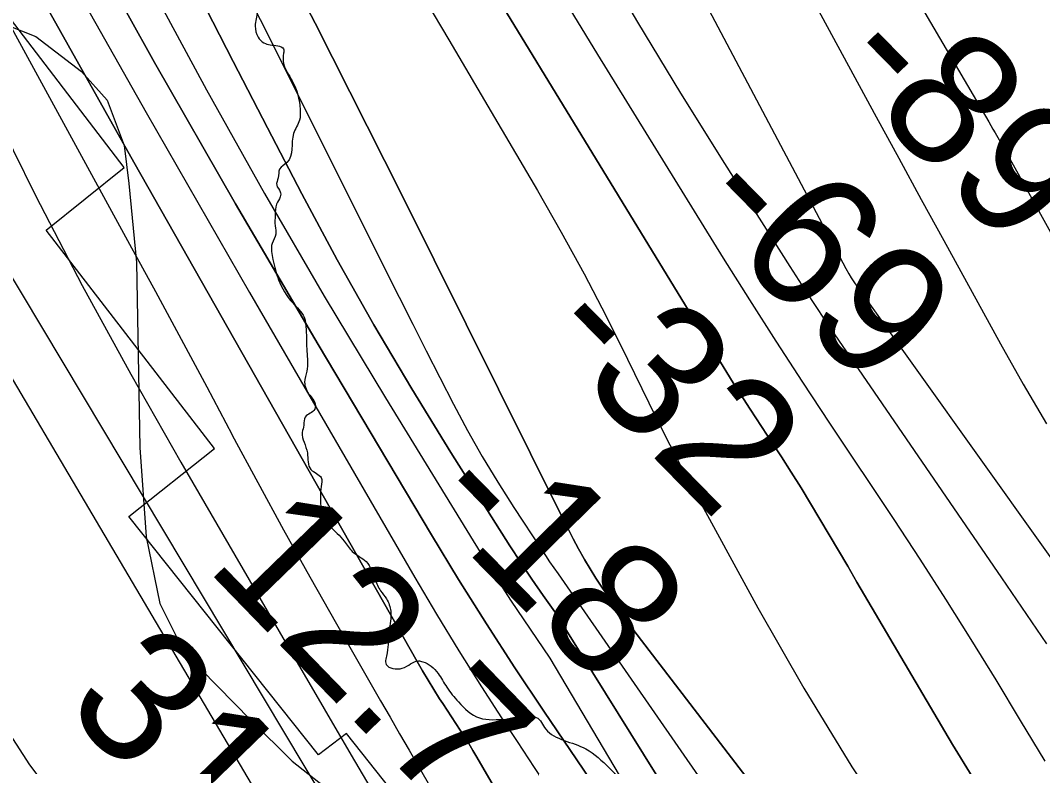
# Model space of a CAD drawing. Extents: x 3297772 to 3335630, y 634068 to 659439.
# Drawn here: x 3312939 to 3313452, y 651184 to 651558 of the extents above; entities that cross this region are included whole.
import ezdxf

# ---------------------------------------------------------------- set-up
doc = ezdxf.new("R2010")
doc.units = 0
for name, color, linetype in [('V-RIVR-EDGE', 7, 'Continuous'), ('V-RIVR-RANG', 7, 'Continuous'), ('V-RRAP-RVMT', 7, 'Continuous'), ('V-SITE-VEGE', 7, 'Continuous'), ('V-TOPO-DPTH', 7, 'Continuous'), ('V-TOPO-MAJR', 7, 'Continuous'), ('V-TOPO-MINR', 7, 'Continuous'), ('V-TOPO-WATR', 7, 'Continuous')]:
    doc.layers.add(name, color=color, linetype=linetype)

msp = doc.modelspace()

# ---------------------------------------------------------------- linework, layer by layer
at = {"layer": 'V-RIVR-EDGE'}
msp.add_spline([(3312996.82, 651666.65), (3313006.29, 651660.39), (3313007.37, 651654.9), (3313012.45, 651639.17), (3313016.07, 651625.64), (3313021.17, 651620.51), (3313026.29, 651617.93), (3313035.42, 651615.72), (3313042.35, 651611.31), (3313048.17, 651598.51), (3313055.45, 651584.96), (3313057.97, 651568.14), (3313057.95, 651562.29), (3313056.84, 651554.98), (3313058.28, 651549.5), (3313061.2, 651546.57), (3313068.14, 651545.09), (3313071.06, 651543.62), (3313071.06, 651541.42), (3313071.05, 651536.31), (3313075.41, 651527.52), (3313079.4, 651513.26), (3313079.02, 651507.77), (3313076.08, 651501.2), (3313072.75, 651486.59), (3313069.09, 651483.31), (3313068.35, 651478.92), (3313067.61, 651475.27), (3313069.42, 651471.97), (3313069.42, 651469.41), (3313067.58, 651465.76), (3313066.84, 651460.28), (3313066.82, 651454.8), (3313067.18, 651450.78), (3313065.34, 651446.03), (3313065.69, 651437.99), (3313068.58, 651427.74), (3313075.5, 651416.4), (3313081.33, 651409.07), (3313082.41, 651402.85), (3313082.75, 651391.89), (3313082.73, 651382.02), (3313081.62, 651376.54), (3313084.16, 651369.95), (3313086.71, 651366.29), (3313086.7, 651363), (3313081.94, 651358.99), (3313081.2, 651354.97), (3313080.46, 651351.32), (3313082.99, 651341.07), (3313084.8, 651332.66), (3313089.91, 651328.63), (3313089.9, 651324.24), (3313089.52, 651319.12), (3313090.23, 651311.81), (3313094.23, 651304.49), (3313101.53, 651296.8), (3313105.53, 651291.67), (3313112.47, 651286.53), (3313116.83, 651277.75), (3313119.74, 651271.89), (3313122.66, 651267.87), (3313124.83, 651261.65), (3313124.08, 651251.78), (3313122.95, 651240.81), (3313122.57, 651234.97), (3313130.61, 651233.12), (3313138.66, 651236.75), (3313140.86, 651236.38), (3313148.52, 651230.52), (3313152.89, 651223.56), (3313158.72, 651216.23), (3313169.3, 651208.17), (3313182.82, 651207.4), (3313190.5, 651207.38), (3313195.98, 651208.47), (3313197.81, 651208.46), (3313200.36, 651205.9), (3313202.55, 651202.6), (3313222.63, 651192.68), (3313234.3, 651183.15), (3313244.88, 651172.16), (3313260.56, 651158.23), (3313268.24, 651158.21), (3313279.91, 651148.31), (3313291.57, 651131.83), (3313297.74, 651115.73), (3313306.46, 651091.95), (3313309.71, 651075.86), (3313316.25, 651061.58), (3313324.63, 651050.6), (3313333.02, 651043.26), (3313344.7, 651034.1), (3313352.35, 651022.75), (3313355.24, 651009.94), (3313357.76, 650993.85), (3313363.57, 650980.31), (3313375.22, 650960.91), (3313383.6, 650949.92), (3313385.78, 650942.61), (3313385.76, 650933.47), (3313386.46, 650921.04), (3313390.1, 650914.82), (3313400.67, 650903.09), (3313412.7, 650891), (3313426.92, 650877.07), (3313429.47, 650873.05), (3313434.21, 650867.55), (3313436.75, 650859.87), (3313438.55, 650848.53), (3313438.15, 650833.91), (3313438.13, 650825.87), (3313439.92, 650813.07), (3313442.82, 650803.19), (3313445, 650796.97), (3313446.09, 650791.85), (3313446.07, 650787.1), (3313444.59, 650779.79), (3313440.19, 650771.03), (3313437.25, 650765.19), (3313436.87, 650760.8), (3313438.31, 650752.03), (3313438.29, 650742.52), (3313443.73, 650726.06), (3313457.57, 650705.55), (3313470.69, 650689.44), (3313472.87, 650683.95), (3313472.86, 650681.76), (3313476.87, 650677.36), (3313479.06, 650672.6), (3313479.04, 650667.48), (3313477.2, 650660.91), (3313475.72, 650652.87), (3313474.24, 650645.93), (3313475.67, 650635.32), (3313483.68, 650621.78), (3313496.07, 650606.4), (3313508.47, 650591.74), (3313517.94, 650579.29), (3313524.87, 650573.06), (3313535.46, 650569.74), (3313542.77, 650569.36), (3313550.09, 650570.44), (3313559.59, 650568.59), (3313571.27, 650564.54), (3313580.77, 650561.22), (3313596.1, 650550.95), (3313605.21, 650541.42), (3313609.96, 650538.85), (3313616.18, 650540.3), (3313626.39, 650533.33), (3313631.13, 650527.1), (3313638.05, 650516.12), (3313642.39, 650497.1), (3313647.8, 650470.04), (3313651.42, 650454.31), (3313651.41, 650450.29), (3313656.52, 650448.08), (3313664.19, 650444.04), (3313674.76, 650432.32), (3313685.69, 650415.11), (3313690.41, 650402.67), (3313697.7, 650396.44), (3313713.77, 650387.99), (3313732.01, 650372.96), (3313748.79, 650360.49), (3313755.73, 650356.81), (3313761.57, 650356.07), (3313772.91, 650358.6), (3313783.15, 650361.5), (3313797.78, 650361.83), (3313816.06, 650362.51), (3313831.4, 650359.55), (3313844.55, 650355.13), (3313851.11, 650348.17), (3313858.03, 650336.46), (3313862.04, 650333.16), (3313872.99, 650323.63), (3313883.91, 650308.25), (3313888.64, 650299.46), (3313892.25, 650280.81), (3313895.9, 650275.32), (3313905.01, 650263.96), (3313916.66, 650247.48), (3313928.33, 650233.56), (3313935.96, 650216.73), (3313941.78, 650205.38), (3313947.97, 650195.86), (3313954.15, 650182.32), (3313969.08, 650155.6), (3313979.26, 650134.01), (3313988.72, 650116.44), (3313994.56, 650112.04), (3313999.3, 650110.56), (3314007.69, 650100.31), (3314014.97, 650090.05), (3314025.18, 650080.52), (3314030.27, 650067.35), (3314037.89, 650043.94), (3314045.17, 650032.59), (3314055.38, 650023.79), (3314067.42, 650012.79), (3314076.89, 649997.42), (3314085.63, 649983.5), (3314095.83, 649969.95), (3314102.39, 649962.63), (3314118.42, 649941.39), (3314136.65, 649921.97), (3314150.14, 649909.14), (3314164, 649893.39), (3314175.28, 649875.45), (3314189.86, 649857.13), (3314221.93, 649816.48), (3314225.93, 649808.79), (3314239.05, 649790.85), (3314256.91, 649772.53), (3314263.84, 649765.2), (3314266.76, 649765.19), (3314273.71, 649766.27), (3314278.46, 649765.53), (3314289.42, 649760.75), (3314305.48, 649751.57), (3314323, 649742.02), (3314336.87, 649731.75)], degree=3, dxfattribs=at)
at = {"layer": 'V-RRAP-RVMT'}
for p, q in [((3312991.16, 651484.05), (3312906.22, 651595.06)), ((3312952.02, 651452.63), (3312991.16, 651484.05)), ((3313036.39, 651343.29), (3312952.02, 651452.63)), ((3312993.47, 651309.21), (3313036.39, 651343.29)), ((3313088.63, 651189.7), (3312993.47, 651309.21)), ((3313102.57, 651200.31), (3313088.63, 651189.7)), ((3313191.43, 651089.31), (3313102.57, 651200.31))]:
    msp.add_line(p, q, dxfattribs=at)
at = {"layer": 'V-SITE-VEGE'}
for points in [[(3312931.65, 651555.81), (3312946.87, 651549.76), (3312969.72, 651532.31), (3312982.67, 651517.89), (3312991.08, 651495.09), (3312993.4, 651476.08), (3312997.27, 651436.55), (3312998.96, 651343.78), (3313002.09, 651298.92), (3313009, 651265.47), (3313021.21, 651241.16), (3313054.73, 651207), (3313075.31, 651186.51), (3313096.63, 651169.82)], [(3312966.62, 651154.37), (3312943.75, 651184.74), (3312925.45, 651212.84)]]:
    msp.add_lwpolyline(points, dxfattribs=at)
at = {"layer": 'V-TOPO-DPTH'}
for points in [[(3312787.11, 652098.48), (3312949.83, 651810.77), (3312996.58, 651726.54), (3313042.41, 651641.83), (3313086.88, 651556.4), (3313130.44, 651470.48), (3313211.14, 651308.1), (3313213.7, 651303.03), (3313216.32, 651297.99), (3313219.01, 651292.99), (3313221.76, 651288.01), (3313222.02, 651287.55), (3313224.75, 651282.88), (3313227.59, 651278.28), (3313230.6, 651273.79), (3313233.72, 651269.37), (3313236.93, 651265.02), (3313240.16, 651260.68), (3313243.43, 651256.36), (3313246.71, 651252.05), (3313367.3, 651094.97), (3313624.72, 650727.21)], [(3313624.72, 650727.21), (3313367.3, 651094.97), (3313246.71, 651252.05), (3313243.43, 651256.36), (3313240.16, 651260.68), (3313236.93, 651265.02), (3313233.72, 651269.37), (3313230.6, 651273.79), (3313227.59, 651278.28), (3313224.75, 651282.88), (3313222.02, 651287.55), (3313221.76, 651288.01), (3313219.01, 651292.99), (3313216.32, 651297.99), (3313213.7, 651303.03), (3313211.14, 651308.1), (3313130.44, 651470.48), (3313086.88, 651556.4), (3313042.41, 651641.83), (3312996.58, 651726.54), (3312949.83, 651810.77), (3312787.11, 652098.48)], [(3313466.77, 651099.57), (3313436.02, 651146.76), (3313406.51, 651194.79), (3313358.61, 651276.3), (3313353.97, 651284.2), (3313349.33, 651292.1), (3313344.68, 651300), (3313340.04, 651307.89), (3313335.33, 651315.75), (3313330.56, 651323.57), (3313325.67, 651331.31), (3313320.7, 651339.01), (3313313.56, 651349.9), (3313305.03, 651363.04), (3313296.59, 651376.24), (3313288.27, 651389.52), (3313280.04, 651402.86), (3313117.99, 651668.11), (3313071.19, 651746.44), (3313025.43, 651825.36), (3312981.25, 651905.17)], [(3313466.77, 651099.57), (3313436.02, 651146.76), (3313406.51, 651194.79), (3313358.61, 651276.3), (3313353.97, 651284.2), (3313349.33, 651292.1), (3313344.68, 651300), (3313340.04, 651307.89), (3313335.33, 651315.75), (3313330.56, 651323.57), (3313325.67, 651331.31), (3313320.7, 651339.01), (3313313.56, 651349.9), (3313305.03, 651363.04), (3313296.59, 651376.24), (3313288.27, 651389.52), (3313280.04, 651402.86), (3313117.99, 651668.11), (3313071.19, 651746.44), (3313025.43, 651825.36), (3312981.25, 651905.17)], [(3312940.55, 651901.61), (3313084.23, 651664.61), (3313107.59, 651625.88), (3313130.83, 651587.09), (3313153.91, 651548.2), (3313176.88, 651509.24), (3313198.39, 651472.56), (3313210.26, 651451.76), (3313221.8, 651430.77), (3313232.84, 651409.52), (3313243.54, 651388.1), (3313254.18, 651366.15), (3313259.38, 651355.6), (3313264.69, 651345.1), (3313270.14, 651334.67), (3313275.7, 651324.3), (3313308.85, 651263.42), (3313331.89, 651223.18), (3313356.05, 651183.65), (3313381.87, 651145.19), (3313408.8, 651107.44), (3313409.44, 651106.59), (3313437.64, 651069.04), (3313465.99, 651031.6)], [(3312940.55, 651901.61), (3313084.23, 651664.61), (3313107.59, 651625.88), (3313130.83, 651587.09), (3313153.91, 651548.2), (3313176.88, 651509.24), (3313198.39, 651472.56), (3313210.26, 651451.76), (3313221.8, 651430.77), (3313232.84, 651409.52), (3313243.54, 651388.1), (3313254.18, 651366.15), (3313259.38, 651355.6), (3313264.69, 651345.1), (3313270.14, 651334.67), (3313275.7, 651324.3), (3313308.85, 651263.42), (3313331.89, 651223.18), (3313356.05, 651183.65), (3313381.87, 651145.19), (3313408.8, 651107.44), (3313409.44, 651106.59), (3313437.64, 651069.04), (3313465.99, 651031.6)], [(3313575.57, 650670.18), (3313207.07, 651261.31), (3313201.27, 651269.49), (3313195.58, 651277.74), (3313190.03, 651286.1), (3313184.59, 651294.52), (3313154.96, 651341.27), (3313135.33, 651373.12), (3313116.26, 651405.28), (3313098, 651437.91), (3313080.29, 651470.86), (3313063.04, 651504.07), (3313045.86, 651537.32), (3313028.79, 651570.62), (3313011.78, 651603.95), (3312978.41, 651669.63), (3312944.88, 651735.9), (3312911.52, 651802.24), (3312878.41, 651868.71)], [(3312878.41, 651868.71), (3312911.52, 651802.24), (3312944.88, 651735.9), (3312978.41, 651669.63), (3313011.78, 651603.95), (3313028.79, 651570.62), (3313045.86, 651537.32), (3313063.04, 651504.07), (3313080.29, 651470.86), (3313098, 651437.91), (3313116.26, 651405.28), (3313135.33, 651373.12), (3313154.96, 651341.27), (3313184.59, 651294.52), (3313190.03, 651286.1), (3313195.58, 651277.74), (3313201.27, 651269.49), (3313207.07, 651261.31), (3313575.57, 650670.18)], [(3313488.85, 650636.14), (3313167.97, 651188.46), (3313165.97, 651191.91), (3313163.92, 651195.33), (3313161.8, 651198.7), (3313159.62, 651202.04), (3313157.42, 651205.36), (3313155.22, 651208.69), (3313153.05, 651212.03), (3313150.88, 651215.38), (3313149.31, 651217.82), (3313146.41, 651222.42), (3313143.56, 651227.05), (3313140.79, 651231.72), (3313138.06, 651236.43), (3312996.03, 651486.8), (3312944.72, 651578.44), (3312894.1, 651670.46), (3312844.52, 651763.04), (3312795.63, 651855.99)], [(3313536.03, 650634.82), (3313240.24, 651154.41), (3313224.79, 651177.23), (3313201.57, 651211.49), (3313187.03, 651233.34), (3313172.75, 651255.34), (3313158.86, 651277.6), (3313145.23, 651300.02), (3313088.38, 651395.36), (3313047.03, 651465.86), (3313006.34, 651536.74), (3312966.67, 651608.19), (3312927.68, 651680.02), (3312865.91, 651795.75), (3312851.63, 651822.59), (3312837.38, 651849.45)], [(3312837.38, 651849.45), (3312851.63, 651822.59), (3312865.91, 651795.75), (3312927.68, 651680.02), (3312966.67, 651608.19), (3313006.34, 651536.74), (3313047.03, 651465.86), (3313088.38, 651395.36), (3313145.23, 651300.02), (3313158.86, 651277.6), (3313172.75, 651255.34), (3313187.03, 651233.34), (3313201.57, 651211.49), (3313224.79, 651177.23), (3313240.24, 651154.41), (3313536.03, 650634.82)]]:
    msp.add_lwpolyline(points, dxfattribs=at)
at = {"layer": 'V-TOPO-MAJR'}
for points in [[(3313453.01, 651186.51), (3313440.68, 651206.89), (3313428.34, 651227.28), (3313415.88, 651247.58), (3313403.23, 651267.77), (3313390.31, 651287.78), (3313377.21, 651307.68), (3313344.99, 651355.88), (3313331.42, 651376.43), (3313318, 651397.07), (3313304.8, 651417.85), (3313291.74, 651438.73), (3313228.72, 651540.76), (3313184.7, 651612.98), (3313141.24, 651685.54), (3313098.63, 651758.59), (3313056.6, 651831.99), (3312877.88, 652148.31)], [(3312725.67, 651857.37), (3312739.09, 651830.53), (3312752.32, 651803.61), (3312765.24, 651776.54), (3312777.71, 651749.26), (3312789.86, 651721.83), (3312816.02, 651661.45), (3312842.05, 651604.25), (3312869.46, 651547.74), (3312898.92, 651492.29), (3312929.76, 651437.53), (3313455.01, 650559.53)]]:
    msp.add_lwpolyline(points, dxfattribs=at)
at = {"layer": 'V-TOPO-MINR'}
for points in [[(3312787.11, 652098.48), (3312949.83, 651810.77), (3312996.58, 651726.54), (3313042.41, 651641.83), (3313086.88, 651556.4), (3313130.44, 651470.48), (3313211.14, 651308.1), (3313213.7, 651303.03), (3313216.32, 651297.99), (3313219.01, 651292.99), (3313221.76, 651288.01), (3313222.02, 651287.55), (3313224.75, 651282.88), (3313227.59, 651278.28), (3313230.6, 651273.79), (3313233.72, 651269.37), (3313236.93, 651265.02), (3313240.16, 651260.68), (3313243.43, 651256.36), (3313246.71, 651252.05), (3313367.3, 651094.97), (3313624.72, 650727.21)], [(3312728.16, 652011.35), (3312850.68, 651784.49), (3312900.53, 651693.2), (3312950.93, 651602.21), (3313002.16, 651511.69), (3313053.96, 651421.49), (3313136.91, 651278.53), (3313147.8, 651260.13), (3313158.89, 651241.86), (3313170.3, 651223.78), (3313181.92, 651205.84), (3313188.12, 651196.43), (3313196.8, 651183.29), (3313205.5, 651170.16), (3313512.92, 650635.4)], [(3313129.94, 651937.58), (3313222.19, 651774.69), (3313250.78, 651723.87), (3313279.18, 651672.94), (3313307.28, 651621.85), (3313335.19, 651570.66), (3313368.27, 651509.57), (3313379.52, 651488.85), (3313390.79, 651468.14), (3313402.11, 651447.46), (3313413.46, 651426.79), (3313430.6, 651395.64), (3313441.95, 651375.56), (3313453.6, 651355.67)], [(3312673.16, 651908.28), (3312715.38, 651796.24), (3312741.17, 651732.83), (3312769.1, 651670.45), (3312800.23, 651609.6), (3312833.5, 651549.78), (3313066.86, 651154.68), (3313067.31, 651153.93), (3313068.64, 651151.67), (3313070.06, 651149.18), (3313070.35, 651147.31), (3313435.19, 650515.96), (3313444.39, 650503.82), (3313453.69, 650491.76)], [(3312981.25, 651905.17), (3313025.43, 651825.36), (3313071.19, 651746.44), (3313117.99, 651668.11), (3313280.04, 651402.86), (3313288.27, 651389.52), (3313296.59, 651376.24), (3313305.03, 651363.04), (3313313.56, 651349.9), (3313320.7, 651339.01), (3313325.67, 651331.31), (3313330.56, 651323.57), (3313335.33, 651315.75), (3313340.04, 651307.89), (3313344.68, 651300), (3313349.33, 651292.1), (3313353.97, 651284.2), (3313358.61, 651276.3), (3313406.51, 651194.79), (3313436.02, 651146.76), (3313466.77, 651099.57)], [(3312940.55, 651901.61), (3313084.23, 651664.61), (3313107.59, 651625.88), (3313130.83, 651587.09), (3313153.91, 651548.2), (3313176.88, 651509.24), (3313198.39, 651472.56), (3313210.26, 651451.76), (3313221.8, 651430.77), (3313232.84, 651409.52), (3313243.54, 651388.1), (3313254.18, 651366.15), (3313259.38, 651355.6), (3313264.69, 651345.1), (3313270.14, 651334.67), (3313275.7, 651324.3), (3313308.85, 651263.42), (3313331.89, 651223.18), (3313356.05, 651183.65), (3313381.87, 651145.19), (3313408.8, 651107.44), (3313409.44, 651106.59), (3313437.64, 651069.04), (3313465.99, 651031.6)], [(3312888.83, 651888.42), (3312932.23, 651806.29), (3312975.19, 651723.94), (3313017.5, 651641.25), (3313059.39, 651558.35), (3313129.09, 651419.04), (3313135.82, 651405.63), (3313142.59, 651392.24), (3313149.41, 651378.87), (3313156.26, 651365.52), (3313163.34, 651352.3), (3313170.69, 651339.24), (3313178.44, 651326.42), (3313186.47, 651313.75), (3313200.35, 651292.6), (3313202.4, 651289.53), (3313204.49, 651286.49), (3313206.64, 651283.48), (3313208.82, 651280.5), (3313642.09, 650655.49)], [(3312759.51, 651887.17), (3312796.56, 651814.03), (3312834.14, 651741.17), (3312872.53, 651668.73), (3312911.45, 651596.56), (3312993.87, 651445.75), (3313006.82, 651421.92), (3313019.72, 651398.05), (3313032.51, 651374.13), (3313045.24, 651350.18), (3313045.33, 651350.01), (3313058.09, 651326.18), (3313071.01, 651302.45), (3313084.19, 651278.85), (3313097.53, 651255.35), (3313114.98, 651224.99), (3313119.73, 651216.73), (3313124.47, 651208.48), (3313129.22, 651200.23), (3313133.97, 651191.98), (3313212.19, 651056.14), (3313495.96, 650595.2)], [(3312846.42, 651879.8), (3312870.67, 651832.06), (3312895.09, 651784.41), (3312919.71, 651736.86), (3312944.41, 651689.36), (3312969.25, 651641.92), (3312994.16, 651594.53), (3313004.18, 651575.54), (3313032.49, 651523.13), (3313061.47, 651471.09), (3313091.46, 651419.64), (3313122.14, 651368.57), (3313166.08, 651297), (3313175.41, 651282.09), (3313184.93, 651267.29), (3313194.7, 651252.67), (3313204.65, 651238.15), (3313572.23, 650618.04)], [(3313453.74, 651245.28), (3313431.31, 651278.44), (3313349.57, 651397.49), (3313343.35, 651406.65), (3313337.2, 651415.86), (3313331.14, 651425.13), (3313325.16, 651434.44), (3313292.37, 651486.05), (3313270.34, 651521.38), (3313248.72, 651556.95), (3313227.71, 651592.89), (3313207.11, 651629.07), (3313187.66, 651663.91), (3313157.76, 651717.76), (3313128.02, 651771.7), (3313098.53, 651825.77), (3313069.2, 651879.93)], [(3313208.08, 651876.02), (3313424.67, 651506.94), (3313426.81, 651503.3), (3313427.88, 651501.48), (3313429.92, 651498.01), (3313431.65, 651495.01), (3313432.78, 651493), (3313434.46, 651489.97), (3313509.2, 651355.23)], [(3312878.41, 651868.71), (3312911.52, 651802.24), (3312944.88, 651735.9), (3312978.41, 651669.63), (3313011.78, 651603.95), (3313028.79, 651570.62), (3313045.86, 651537.32), (3313063.04, 651504.07), (3313080.29, 651470.86), (3313098, 651437.91), (3313116.26, 651405.28), (3313135.33, 651373.12), (3313154.96, 651341.27), (3313184.59, 651294.52), (3313190.03, 651286.1), (3313195.58, 651277.74), (3313201.27, 651269.49), (3313207.07, 651261.31), (3313575.57, 650670.18)], [(3312747.16, 651864.41), (3312773.15, 651812.64), (3312799.54, 651761.08), (3312826.19, 651709.66), (3312832.8, 651697.02), (3312856.13, 651651.9), (3312879.17, 651606.65), (3312901.78, 651561.17), (3312924.1, 651515.55), (3312946.73, 651470.1), (3312970.05, 651425.02), (3312994.42, 651380.49), (3313019.47, 651336.33), (3313077.93, 651236.05), (3313091.49, 651212.79), (3313105.04, 651189.54), (3313118.59, 651166.28), (3313132.15, 651143.03), (3313165.11, 651086.45), (3313170.22, 651077.02), (3313174.93, 651067.41), (3313425.09, 650642.18), (3313450.93, 650611.02), (3313495.54, 650558.48)], [(3312795.63, 651855.99), (3312844.52, 651763.04), (3312894.1, 651670.46), (3312944.72, 651578.44), (3312996.03, 651486.8), (3313138.06, 651236.43), (3313140.79, 651231.72), (3313143.56, 651227.05), (3313146.41, 651222.42), (3313149.31, 651217.82), (3313150.88, 651215.38), (3313153.05, 651212.03), (3313155.22, 651208.69), (3313157.42, 651205.36), (3313159.62, 651202.04), (3313161.8, 651198.7), (3313163.92, 651195.33), (3313165.97, 651191.91), (3313167.97, 651188.46), (3313488.85, 650636.14)], [(3313134.77, 651845.77), (3313182.66, 651755.14), (3313230.62, 651664.55), (3313353.09, 651433.51), (3313354.57, 651430.74), (3313355.67, 651428.86), (3313356.7, 651427.34), (3313357.4, 651426.35), (3313482.36, 651251.11)]]:
    msp.add_lwpolyline(points, dxfattribs=at)
at = {"layer": 'V-TOPO-WATR'}
msp.add_lwpolyline([(3312837.38, 651849.45), (3312851.63, 651822.59), (3312865.91, 651795.75), (3312927.68, 651680.02), (3312966.67, 651608.19), (3313006.34, 651536.74), (3313047.03, 651465.86), (3313088.38, 651395.36), (3313145.23, 651300.02), (3313158.86, 651277.6), (3313172.75, 651255.34), (3313187.03, 651233.34), (3313201.57, 651211.49), (3313224.79, 651177.23), (3313240.24, 651154.41), (3313536.03, 650634.82)], dxfattribs=at)

# ---------------------------------------------------------------- texts
at = {"layer": 'V-RIVR-RANG'}
for s, rotation, p in [('-113', 314.4195, (3313414, 651606.74)), ('-89', 314.4195, (3313345.17, 651534.1)), ('-69', 314.4195, (3313274.31, 651463.53)), ('-32', 314.4195, (3313198.1, 651398.43)), ('-18', 314.4195, (3313140.16, 651314.67)), ('12.7', 314.1383, (3313031.39, 651283.63)), ('31.3', 314.1383, (3312959.8, 651213.81))]:
    msp.add_text(s, height=67, rotation=rotation, dxfattribs=at).set_placement(p)

doc.saveas('drawing.dxf')
